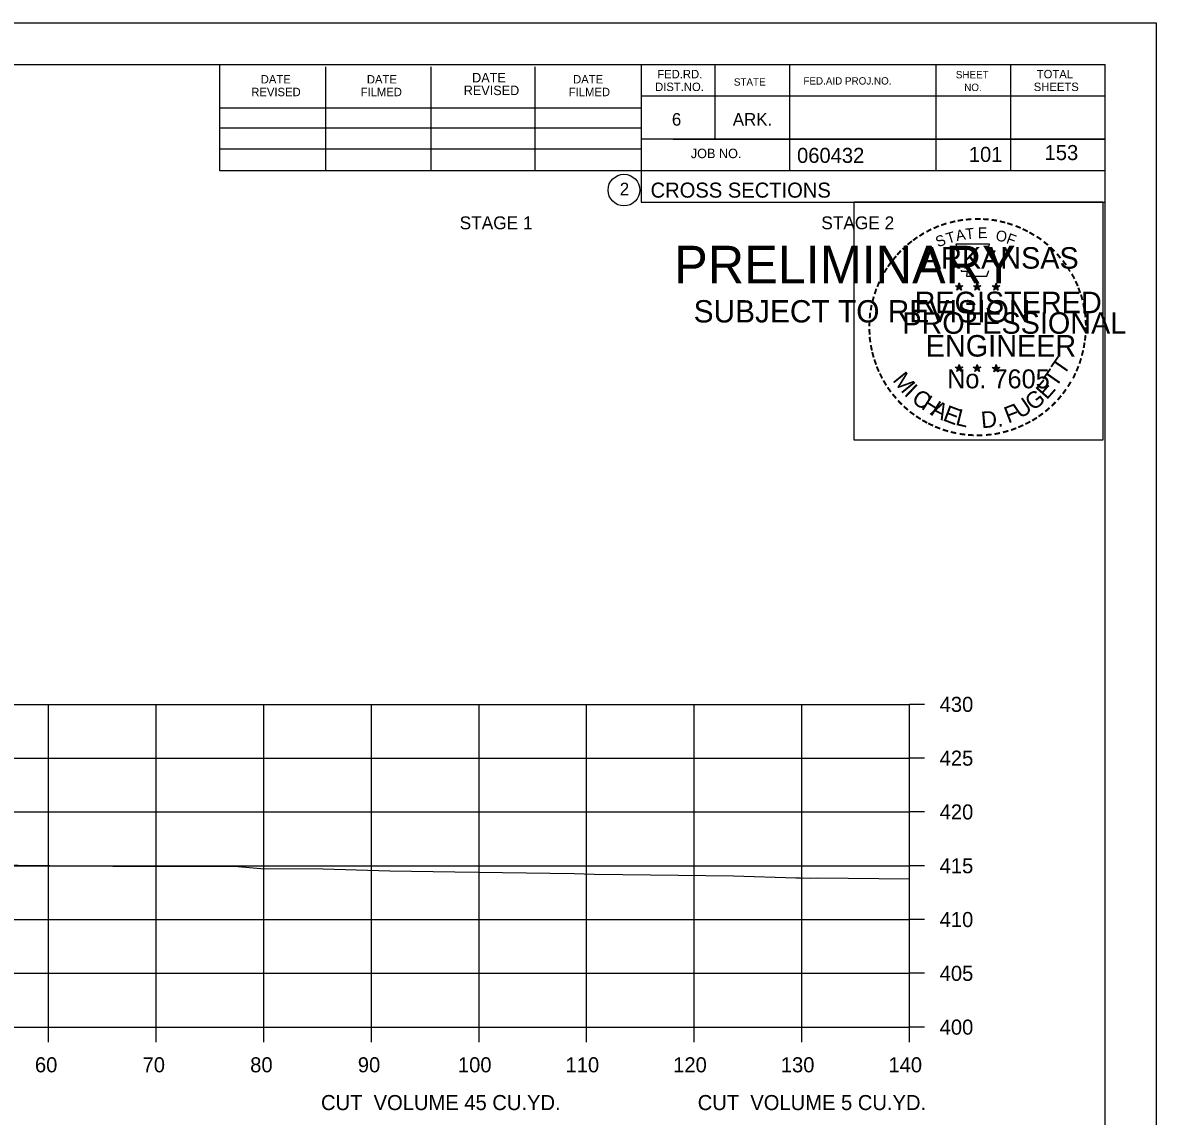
# Model space of a CAD drawing. Extents: x 1538688 to 1540766, y 656250 to 671912.
# Drawn here: x 1538915.8 to 1539021.1, y 661996.4 to 662098 of the extents above; entities that cross this region are included whole.
import ezdxf

# ---------------------------------------------------------------- set-up
doc = ezdxf.new("R2010")
doc.units = 0
for name, color, linetype in [('18', 7, 'Continuous'), ('22', 7, 'Continuous'), ('26', 7, 'Continuous'), ('7', 7, 'Continuous'), ('8', 7, 'Continuous'), ('9', 7, 'Continuous'), ('Borings', 7, 'Continuous'), ('Default', 7, 'Continuous'), ('Horizontal Alignment', 7, 'Continuous'), ('RipRap', 7, 'Continuous')]:
    doc.layers.add(name, color=color, linetype=linetype)

msp = doc.modelspace()

# ---------------------------------------------------------------- linework, layer by layer
at = {"layer": '18'}
msp.add_lwpolyline([(1538912.42, 662019.76), (1538924.15, 662019.63), (1538935.79, 662019.61), (1538937.9, 662019.41), (1538943.69, 662019.38), (1538949.89, 662019.2), (1538955.93, 662019.1), (1538967.03, 662018.94), (1538968.88, 662018.9), (1538971.54, 662018.87), (1538981.83, 662018.73), (1538987.62, 662018.56), (1538988.06, 662018.56), (1538988.97, 662018.53), (1538989.62, 662018.54), (1538998.18, 662018.44)], dxfattribs=at)
at = {"layer": '22'}
for p, q in [((1538718.18, 662034.67), (1538998.18, 662034.67)), ((1538918.18, 662004.67), (1538918.18, 662034.67)), ((1538928.18, 662004.67), (1538928.18, 662034.67)), ((1538938.18, 662004.67), (1538938.18, 662034.67)), ((1538948.18, 662004.67), (1538948.18, 662034.67)), ((1538958.18, 662004.67), (1538958.18, 662034.67)), ((1538968.18, 662004.67), (1538968.18, 662034.67)), ((1538978.18, 662004.67), (1538978.18, 662034.67)), ((1538988.18, 662004.67), (1538988.18, 662034.67)), ((1538998.18, 662004.67), (1538998.18, 662034.67)), ((1538718.18, 662029.67), (1538998.18, 662029.67)), ((1538718.18, 662024.67), (1538998.18, 662024.67)), ((1538718.18, 662019.67), (1538998.18, 662019.67)), ((1538718.18, 662014.67), (1538998.18, 662014.67)), ((1538718.18, 662009.67), (1538998.18, 662009.67)), ((1538718.18, 662004.67), (1538998.18, 662004.67))]:
    msp.add_line(p, q, dxfattribs=at)
at = {"layer": '26'}
msp.add_line((1538687.78, 662098.02), (1539021.11, 662098.02), dxfattribs=at)
for points in [[(1538687.77, 662098.02), (1539021.11, 662098.02), (1539021.11, 661884.69), (1538687.77, 661884.69)], [(1538993.03, 662081.36), (1539016.13, 662081.36), (1539016.13, 662059.21), (1538993.03, 662059.21)]]:
    msp.add_lwpolyline(points, close=True, dxfattribs=at)
at = {"layer": '8'}
for p, q in [((1539002.79, 662073.83), (1539002.75, 662073.58)), ((1539002.79, 662073.46), (1539002.79, 662073.83)), ((1539002.79, 662073.83), (1539002.84, 662073.58)), ((1539004.46, 662073.83), (1539004.42, 662073.58)), ((1539004.46, 662073.46), (1539004.46, 662073.83)), ((1539004.46, 662073.83), (1539004.51, 662073.58)), ((1539006.22, 662073.82), (1539006.18, 662073.56)), ((1539006.22, 662073.45), (1539006.22, 662073.82)), ((1539006.22, 662073.82), (1539006.27, 662073.57)), ((1539002.44, 662073.57), (1539002.79, 662073.46)), ((1539002.44, 662073.57), (1539002.69, 662073.53)), ((1539002.44, 662073.57), (1539002.68, 662073.45)), ((1539002.57, 662073.17), (1539002.79, 662073.46)), ((1539002.57, 662073.17), (1539002.7, 662073.41)), ((1539002.57, 662073.17), (1539002.79, 662073.38)), ((1539003.13, 662073.57), (1539002.79, 662073.46)), ((1539003, 662073.17), (1539002.79, 662073.46)), ((1539003, 662073.17), (1539002.79, 662073.38)), ((1539003.13, 662073.57), (1539002.85, 662073.53)), ((1539003, 662073.17), (1539002.86, 662073.46)), ((1539003.13, 662073.57), (1539002.93, 662073.47)), ((1539004.11, 662073.57), (1539004.46, 662073.46)), ((1539004.11, 662073.57), (1539004.36, 662073.53)), ((1539004.11, 662073.57), (1539004.35, 662073.45)), ((1539004.24, 662073.17), (1539004.46, 662073.46)), ((1539004.24, 662073.17), (1539004.37, 662073.41)), ((1539004.24, 662073.17), (1539004.46, 662073.38)), ((1539004.8, 662073.57), (1539004.46, 662073.46)), ((1539004.67, 662073.17), (1539004.46, 662073.46)), ((1539004.67, 662073.17), (1539004.46, 662073.38)), ((1539004.8, 662073.57), (1539004.52, 662073.53)), ((1539004.67, 662073.17), (1539004.53, 662073.46)), ((1539004.8, 662073.57), (1539004.6, 662073.47)), ((1539005.87, 662073.56), (1539006.22, 662073.45)), ((1539005.87, 662073.56), (1539006.13, 662073.52)), ((1539005.87, 662073.56), (1539006.11, 662073.44)), ((1539006.01, 662073.15), (1539006.22, 662073.45)), ((1539006.01, 662073.15), (1539006.13, 662073.4)), ((1539006.01, 662073.15), (1539006.22, 662073.37)), ((1539006.57, 662073.56), (1539006.22, 662073.45)), ((1539006.43, 662073.15), (1539006.22, 662073.45)), ((1539006.43, 662073.15), (1539006.22, 662073.37)), ((1539006.57, 662073.56), (1539006.28, 662073.51)), ((1539006.43, 662073.15), (1539006.3, 662073.45)), ((1539006.57, 662073.56), (1539006.36, 662073.46)), ((1539002.43, 662066), (1539002.78, 662065.89)), ((1539002.43, 662066), (1539002.69, 662065.96)), ((1539002.43, 662066), (1539002.67, 662065.88)), ((1539002.57, 662065.59), (1539002.78, 662065.89)), ((1539002.57, 662065.59), (1539002.69, 662065.84)), ((1539002.57, 662065.59), (1539002.78, 662065.81)), ((1539002.78, 662066.26), (1539002.74, 662066)), ((1539002.78, 662065.89), (1539002.78, 662066.26)), ((1539002.78, 662066.26), (1539002.83, 662066.01)), ((1539003.13, 662066), (1539002.78, 662065.89)), ((1539003, 662065.59), (1539002.78, 662065.89)), ((1539003, 662065.59), (1539002.78, 662065.81)), ((1539003.13, 662066), (1539002.84, 662065.95)), ((1539003, 662065.59), (1539002.86, 662065.88)), ((1539003.13, 662066), (1539002.93, 662065.9)), ((1539004.1, 662066), (1539004.45, 662065.89)), ((1539004.1, 662066), (1539004.36, 662065.96)), ((1539004.1, 662066), (1539004.34, 662065.88)), ((1539004.24, 662065.59), (1539004.45, 662065.89)), ((1539004.24, 662065.59), (1539004.36, 662065.84)), ((1539004.24, 662065.59), (1539004.45, 662065.81)), ((1539004.45, 662066.26), (1539004.41, 662066)), ((1539004.45, 662065.89), (1539004.45, 662066.26)), ((1539004.45, 662066.26), (1539004.5, 662066.01)), ((1539004.8, 662066), (1539004.45, 662065.89)), ((1539004.67, 662065.59), (1539004.45, 662065.89)), ((1539004.67, 662065.59), (1539004.45, 662065.81)), ((1539004.8, 662066), (1539004.51, 662065.95)), ((1539004.67, 662065.59), (1539004.53, 662065.88)), ((1539004.8, 662066), (1539004.6, 662065.9)), ((1539005.87, 662065.99), (1539006.22, 662065.88)), ((1539005.87, 662065.99), (1539006.12, 662065.95)), ((1539005.87, 662065.99), (1539006.11, 662065.87)), ((1539006, 662065.58), (1539006.22, 662065.88)), ((1539006, 662065.58), (1539006.13, 662065.83)), ((1539006, 662065.58), (1539006.22, 662065.8)), ((1539006.22, 662066.25), (1539006.18, 662065.99)), ((1539006.22, 662065.88), (1539006.22, 662066.25)), ((1539006.22, 662066.25), (1539006.27, 662066)), ((1539006.57, 662065.99), (1539006.22, 662065.88)), ((1539006.43, 662065.58), (1539006.22, 662065.88)), ((1539006.43, 662065.58), (1539006.22, 662065.8)), ((1539006.57, 662065.99), (1539006.28, 662065.94)), ((1539006.43, 662065.58), (1539006.3, 662065.87)), ((1539006.57, 662065.99), (1539006.36, 662065.89))]:
    msp.add_line(p, q, dxfattribs=at)
for points in [[(1539002.48, 662077.45), (1539002.75, 662076.63)], [(1539005.99, 662076.53), (1539006.13, 662076.81), (1539005.45, 662076.79), (1539005.6, 662077.45), (1539002.48, 662077.45)], [(1539002.97, 662075.03), (1539002.97, 662074.94), (1539003.53, 662074.92), (1539003.48, 662074.45), (1539005.35, 662074.45), (1539005.55, 662074.99)], [(1539002.79, 662073.83), (1539003, 662073.17), (1539002.44, 662073.57), (1539003.13, 662073.57), (1539002.57, 662073.17), (1539002.79, 662073.83)], [(1539004.46, 662073.83), (1539004.67, 662073.17), (1539004.11, 662073.57), (1539004.8, 662073.57), (1539004.24, 662073.17), (1539004.46, 662073.83)], [(1539006.22, 662073.82), (1539006.43, 662073.15), (1539005.87, 662073.56), (1539006.57, 662073.56), (1539006.01, 662073.15), (1539006.22, 662073.82)], [(1539002.78, 662066.26), (1539003, 662065.59), (1539002.43, 662066), (1539003.13, 662066), (1539002.57, 662065.59), (1539002.78, 662066.26)], [(1539004.45, 662066.26), (1539004.67, 662065.59), (1539004.1, 662066), (1539004.8, 662066), (1539004.24, 662065.59), (1539004.45, 662066.26)], [(1539006.22, 662066.25), (1539006.43, 662065.58), (1539005.87, 662065.99), (1539006.57, 662065.99), (1539006, 662065.58), (1539006.22, 662066.25)]]:
    msp.add_lwpolyline(points, dxfattribs=at)
for centre, radius in [((1539002.79, 662073.46), 0.172), ((1539002.79, 662073.46), 0.145), ((1539002.79, 662073.46), 0.116), ((1539002.79, 662073.46), 0.0991), ((1539002.79, 662073.46), 0.0747), ((1539002.79, 662073.46), 0.0495), ((1539002.79, 662073.46), 0.0296), ((1539004.46, 662073.46), 0.172), ((1539004.46, 662073.46), 0.145), ((1539004.46, 662073.46), 0.116), ((1539004.46, 662073.46), 0.0991), ((1539004.46, 662073.46), 0.0747), ((1539004.46, 662073.46), 0.0495), ((1539004.46, 662073.46), 0.0296), ((1539006.22, 662073.45), 0.172), ((1539006.22, 662073.45), 0.145), ((1539006.22, 662073.45), 0.116), ((1539006.22, 662073.45), 0.0991), ((1539006.22, 662073.45), 0.0747), ((1539006.22, 662073.45), 0.0495), ((1539006.22, 662073.45), 0.0296), ((1539002.78, 662065.89), 0.172), ((1539002.78, 662065.89), 0.145), ((1539002.78, 662065.89), 0.116), ((1539002.78, 662065.89), 0.0991), ((1539002.78, 662065.89), 0.0747), ((1539002.78, 662065.89), 0.0495), ((1539002.78, 662065.89), 0.0296), ((1539004.45, 662065.89), 0.172), ((1539004.45, 662065.89), 0.145), ((1539004.45, 662065.89), 0.116), ((1539004.45, 662065.89), 0.0991), ((1539004.45, 662065.89), 0.0747), ((1539004.45, 662065.89), 0.0495), ((1539004.45, 662065.89), 0.0296), ((1539006.22, 662065.88), 0.172), ((1539006.22, 662065.88), 0.145), ((1539006.22, 662065.88), 0.116), ((1539006.22, 662065.88), 0.0991), ((1539006.22, 662065.88), 0.0747), ((1539006.22, 662065.88), 0.0495), ((1539006.22, 662065.88), 0.0296)]:
    msp.add_circle(centre, radius, dxfattribs=at)
at = {"layer": 'Borings'}
for p, q in [((1538998.18, 662004.67), (1538998.18, 662034.67)), ((1538999.58, 662034.67), (1538998.18, 662034.67)), ((1538999.58, 662029.67), (1538998.18, 662029.67)), ((1538999.58, 662024.67), (1538998.18, 662024.67)), ((1538999.58, 662019.67), (1538998.18, 662019.67)), ((1538999.58, 662014.67), (1538998.18, 662014.67)), ((1538999.58, 662009.67), (1538998.18, 662009.67)), ((1538718.18, 662004.67), (1538998.18, 662004.67)), ((1538918.18, 662003.27), (1538918.18, 662004.67)), ((1538928.18, 662003.27), (1538928.18, 662004.67)), ((1538938.18, 662003.27), (1538938.18, 662004.67)), ((1538948.18, 662003.27), (1538948.18, 662004.67)), ((1538958.18, 662003.27), (1538958.18, 662004.67)), ((1538968.18, 662003.27), (1538968.18, 662004.67)), ((1538978.18, 662003.27), (1538978.18, 662004.67)), ((1538988.18, 662003.27), (1538988.18, 662004.67)), ((1538998.18, 662003.27), (1538998.18, 662004.67)), ((1538999.58, 662004.67), (1538998.18, 662004.67))]:
    msp.add_line(p, q, dxfattribs=at)
at = {"layer": 'RipRap'}
for p, q in [((1538700.18, 662094.13), (1539016.36, 662094.13)), ((1538934.1, 662084.25), (1538934.1, 662094.13)), ((1538943.96, 662084.25), (1538943.96, 662093.93)), ((1538953.72, 662084.25), (1538953.72, 662093.93)), ((1538963.4, 662084.25), (1538963.4, 662093.93)), ((1538973.26, 662094.13), (1538973.26, 662081.33)), ((1538980.1, 662094.13), (1538980.1, 662087.19)), ((1538987.04, 662094.13), (1538987.04, 662084.25)), ((1539000.62, 662094.13), (1539000.62, 662084.25)), ((1539007.56, 662094.13), (1539007.56, 662084.25)), ((1539016.36, 661888.67), (1539016.36, 662094.13)), ((1539016.36, 662091.19), (1538973.26, 662091.19)), ((1539016.36, 662091.21), (1539016.36, 662091.21)), ((1538934.1, 662090.11), (1538973.26, 662090.11)), ((1538934.1, 662088.25), (1538973.26, 662088.25)), ((1539016.36, 662087.19), (1538973.26, 662087.19)), ((1538976.22, 662087.19), (1539016.36, 662087.19)), ((1538934.1, 662084.25), (1538934.1, 662086.31)), ((1538934.1, 662086.31), (1538973.26, 662086.31)), ((1539016.36, 662084.25), (1538934.1, 662084.25)), ((1538973.26, 662081.33), (1539016.36, 662081.33))]:
    msp.add_line(p, q, dxfattribs=at)
msp.add_circle((1538971.64, 662082.46), 1.47, dxfattribs=at)

# ---------------------------------------------------------------- texts
at = {"layer": '7'}
for s, p in [('101', (1539003.69, 662085.08)), ('153', (1539010.73, 662085.25))]:
    msp.add_text(s, height=1.4, dxfattribs=at).set_placement(p)
at = {"layer": '8'}
for s, height, rotation, p in [('-', 1.6, 24.3072, (1539000.59, 662078.31)), ('-', 1.6, 19.1761, (1539001.23, 662078.58)), ('-', 1.6, 13.6301, (1539001.98, 662078.82)), ('-', 1.6, 10.2193, (1539002.66, 662078.98)), ('-', 1.6, 5.8968, (1539003.38, 662079.09)), ('-', 1.6, 0.1862, (1539004.16, 662079.16)), ('-', 1.6, 357.743, (1539004.88, 662079.15)), ('-', 1.6, 352.1617, (1539005.62, 662079.1)), ('-', 1.6, 347.2049, (1539006.34, 662078.98)), ('-', 1.6, 342.3362, (1539006.98, 662078.83)), ('-', 1.6, 337.8551, (1539007.71, 662078.6)), ('-', 1.6, 36.2317, (1538998.79, 662077.23)), ('-', 1.6, 34.0636, (1538999.36, 662077.62)), ('-', 1.6, 28.7918, (1538999.96, 662077.99)), ('S', 1, 21.594, (1539000.83, 662077.13)), ('T', 1, 16.4036, (1539001.75, 662077.46)), ('A', 1, 11.2132, (1539002.57, 662077.71)), ('T', 1, 6.0228, (1539003.42, 662077.88)), ('E', 1, 0.8323, (1539004.53, 662077.99)), ('O', 1, 350.4515, (1539006.13, 662077.78)), ('F', 1, 340.0707, (1539007.09, 662077.55)), ('-', 1.6, 334.1211, (1539008.34, 662078.33)), ('-', 1.6, 329.6409, (1539008.92, 662078.05)), ('-', 1.6, 325.8627, (1539009.57, 662077.69)), ('-', 1.6, 42.9622, (1538997.88, 662076.43)), ('-', 1.6, 38.9507, (1538998.31, 662076.85)), ('ARKANSAS', 2, 360, (1538999.33, 662075.16)), ('-', 1.6, 320.5297, (1539010.18, 662077.26)), ('-', 1.6, 315.5786, (1539010.77, 662076.77)), ('-', 1.6, 50.6142, (1538997.03, 662075.47)), ('-', 1.6, 48.423, (1538997.43, 662075.96)), ('-', 1.6, 309.8797, (1539011.34, 662076.22)), ('-', 1.6, 306.6522, (1539011.87, 662075.62)), ('-', 1.6, 58.0706, (1538996.29, 662074.38)), ('-', 1.6, 54.2325, (1538996.61, 662074.9)), ('-', 1.4, 303.6753, (1539012.35, 662075.05)), ('-', 1.6, 67.7743, (1538995.72, 662073.15)), ('-', 1.6, 62.8713, (1538995.97, 662073.76)), ('-', 1.6, 299.6684, (1539012.67, 662074.45)), ('-', 1.6, 294.6628, (1539013, 662073.84)), ('-', 1.6, 72.3945, (1538995.5, 662072.52)), ('REGISTERED', 2, 360, (1538998.65, 662071.02)), ('DWB', 0.01, 360, (1539002.77, 662073.46)), ('DWB', 0.01, 360, (1539004.44, 662073.46)), ('DWB', 0.01, 360, (1539006.21, 662073.45)), ('-', 1.6, 290.5728, (1539013.25, 662073.26)), ('-', 1.6, 285.1233, (1539013.49, 662072.68)), ('-', 1.6, 81.2013, (1538995.17, 662071.09)), ('-', 1.6, 75.461, (1538995.3, 662071.81)), ('-', 1.6, 280.5493, (1539013.69, 662071.94)), ('-', 1.6, 85.1863, (1538995.09, 662070.4)), ('PROFESSIONAL', 2, 360, (1538997.51, 662069.11)), ('-', 1.6, 276.5962, (1539013.85, 662071.17)), ('-', 1.6, 94.1959, (1538995.1, 662068.98)), ('-', 1.6, 89.0622, (1538995.07, 662069.7)), ('-', 1.6, 274.3301, (1539013.91, 662070.45)), ('-', 1.6, 269.9407, (1539013.94, 662069.81)), ('-', 1.6, 98.9479, (1538995.17, 662068.31)), ('ENGINEER', 2, 360, (1538999.69, 662066.99)), ('-', 1.6, 263.5172, (1539013.93, 662069.15)), ('-', 1.6, 101.7149, (1538995.31, 662067.58)), ('-', 1.6, 255.7626, (1539013.74, 662067.82)), ('-', 1.6, 260.9953, (1539013.85, 662068.49)), ('-', 1.6, 105.4578, (1538995.47, 662066.98)), ('-', 1.6, 109.0874, (1538995.69, 662066.35)), ('T', 1.54, 55.055, (1539012.5, 662065.16)), ('-', 1.6, 252.8681, (1539013.56, 662067.1)), ('-', 1.6, 114.0643, (1538995.94, 662065.75)), ('-', 1.6, 115.7289, (1538996.24, 662065.14)), ('M', 1.54, 308.9175, (1538996.55, 662064.78)), ('No. 7605', 1.757, 360, (1539001.67, 662064.04)), ('DWB', 0.01, 360, (1539002.77, 662065.89)), ('DWB', 0.01, 360, (1539004.44, 662065.88)), ('DWB', 0.01, 360, (1539006.2, 662065.88)), ('T', 1.54, 55.055, (1539011.77, 662064.04)), ('-', 1.6, 244.6197, (1539013.08, 662065.79)), ('-', 1.6, 247.8887, (1539013.34, 662066.42)), ('-', 1.6, 120.4471, (1538996.6, 662064.55)), ('I', 1.54, 316.4636, (1538997.6, 662063.46)), ('E', 1.54, 48.7313, (1539010.93, 662062.91)), ('-', 1.6, 239.0712, (1539012.68, 662065.04)), ('-', 1.6, 125.8934, (1538997, 662063.99)), ('-', 1.6, 130.7181, (1538997.47, 662063.44)), ('C', 1.54, 324.0197, (1538998.27, 662062.84)), ('H', 1.54, 327.5342, (1538999.18, 662062.18)), ('G', 1.54, 38.2173, (1539009.67, 662061.89)), ('-', 1.6, 231.2538, (1539011.85, 662063.82)), ('-', 1.6, 233.8452, (1539012.28, 662064.39)), ('-', 1.6, 134.2238, (1538997.98, 662062.89)), ('-', 1.6, 138.9338, (1538998.51, 662062.43)), ('A', 1.54, 332.5513, (1539000.03, 662061.65)), ('E', 1.54, 339.2068, (1539001.19, 662061.08)), ('F', 1.54, 20.8202, (1539007.34, 662060.76)), ('U', 1.54, 34.4052, (1539008.47, 662061.16)), ('-', 1.6, 221.0851, (1539010.85, 662062.75)), ('-', 1.6, 225.7653, (1539011.37, 662063.26)), ('-', 1.6, 144.6463, (1538999.06, 662062.02)), ('-', 1.6, 148.0898, (1538999.63, 662061.65)), ('-', 1.6, 151.5704, (1539000.2, 662061.33)), ('L', 1.54, 346.2929, (1539002.38, 662060.66)), ('D.', 1.54, 5.2602, (1539004.89, 662060.32)), ('-', 1.6, 212.2491, (1539009.77, 662061.89)), ('-', 1.6, 215.7363, (1539010.3, 662062.28)), ('-', 1.6, 154.6002, (1539000.73, 662061.08)), ('-', 1.6, 158.5612, (1539001.35, 662060.83)), ('-', 1.6, 162.7983, (1539002.04, 662060.61)), ('-', 1.6, 195.4743, (1539007.29, 662060.71)), ('-', 1.6, 200.7184, (1539007.97, 662060.95)), ('-', 1.6, 204.2516, (1539008.59, 662061.23)), ('-', 1.6, 207.3568, (1539009.21, 662061.55)), ('-', 1.6, 167.5555, (1539002.75, 662060.45)), ('-', 1.6, 173.1155, (1539003.52, 662060.34)), ('-', 1.6, 176.5183, (1539004.27, 662060.29)), ('-', 1.6, 181.5918, (1539005.02, 662060.3)), ('-', 1.6, 185.8167, (1539005.83, 662060.38)), ('-', 1.6, 191.2858, (1539006.56, 662060.51))]:
    msp.add_text(s, height=height, rotation=rotation, dxfattribs=at).set_placement(p)
at = {"layer": '9'}
for s, height, p in [('PRELIMINARY', 3.5, (1538976.31, 662073.79)), ('DWB', 0.01, (1538977.06, 662075.64)), ('SUBJECT TO REVISION', 2.0751, (1538978.12, 662070.16))]:
    msp.add_text(s, height=height, rotation=360, dxfattribs=at).set_placement(p)
at = {"layer": 'Default'}
for s, p in [('STAGE 1', (1538956.38, 662078.82)), ('STAGE 2', (1538989.98, 662078.82))]:
    msp.add_text(s, height=1.2, dxfattribs=at).set_placement(p)
at = {"layer": 'Horizontal Alignment'}
for s, p in [('430', (1539000.98, 662033.97)), ('425', (1539000.98, 662028.97)), ('420', (1539000.98, 662023.97)), ('415', (1539000.98, 662018.97)), ('410', (1539000.98, 662013.97)), ('405', (1539000.98, 662008.97)), ('400', (1539000.98, 662003.97)), ('60', (1538916.92, 662000.47)), ('70', (1538926.92, 662000.47)), ('80', (1538936.92, 662000.47)), ('90', (1538946.92, 662000.47)), ('100', (1538956.22, 662000.47)), ('110', (1538966.22, 662000.47)), ('120', (1538976.22, 662000.47)), ('130', (1538986.22, 662000.47)), ('140', (1538996.22, 662000.47)), ('CUT  VOLUME 45 CU.YD.', (1538943.5, 661996.96)), ('CUT  VOLUME 5 CU.YD.', (1538978.5, 661996.96))]:
    msp.add_text(s, height=1.4, dxfattribs=at).set_placement(p)
at = {"layer": 'RipRap'}
for s, height, p in [('DATE', 0.782, (1538937.9, 662092.37)), ('DATE', 0.782, (1538947.76, 662092.37)), ('DATE', 0.879, (1538957.54, 662092.47)), ('DATE', 0.782, (1538966.92, 662092.37)), ('FED.RD.', 0.782, (1538974.74, 662092.85)), ('STATE', 0.684, (1538981.86, 662092.17)), ('FED.AID PROJ.NO.', 0.684, (1538988.32, 662092.27)), ('SHEET', 0.684, (1539002.48, 662092.85)), ('TOTAL', 0.782, (1539010, 662092.85)), ('REVISED', 0.782, (1538937.02, 662091.19)), ('FILMED', 0.782, (1538947.18, 662091.19)), ('REVISED', 0.879, (1538956.76, 662091.29)), ('FILMED', 0.782, (1538966.52, 662091.19)), ('DIST.NO.', 0.782, (1538974.54, 662091.67)), ('NO.', 0.684, (1539003.26, 662091.67)), ('SHEETS', 0.782, (1539009.72, 662091.67)), ('6', 1.17, (1538976.1, 662088.45)), ('ARK.', 1.172, (1538981.76, 662088.45)), ('060432', 1.4, (1538987.73, 662084.99)), ('JOB NO.', 0.879, (1538977.86, 662085.43)), ('2', 1.17, (1538971.26, 662081.98)), ('CROSS SECTIONS', 1.4, (1538974.12, 662081.76))]:
    msp.add_text(s, height=height, rotation=360, dxfattribs=at).set_placement(p)

doc.saveas('drawing.dxf')
